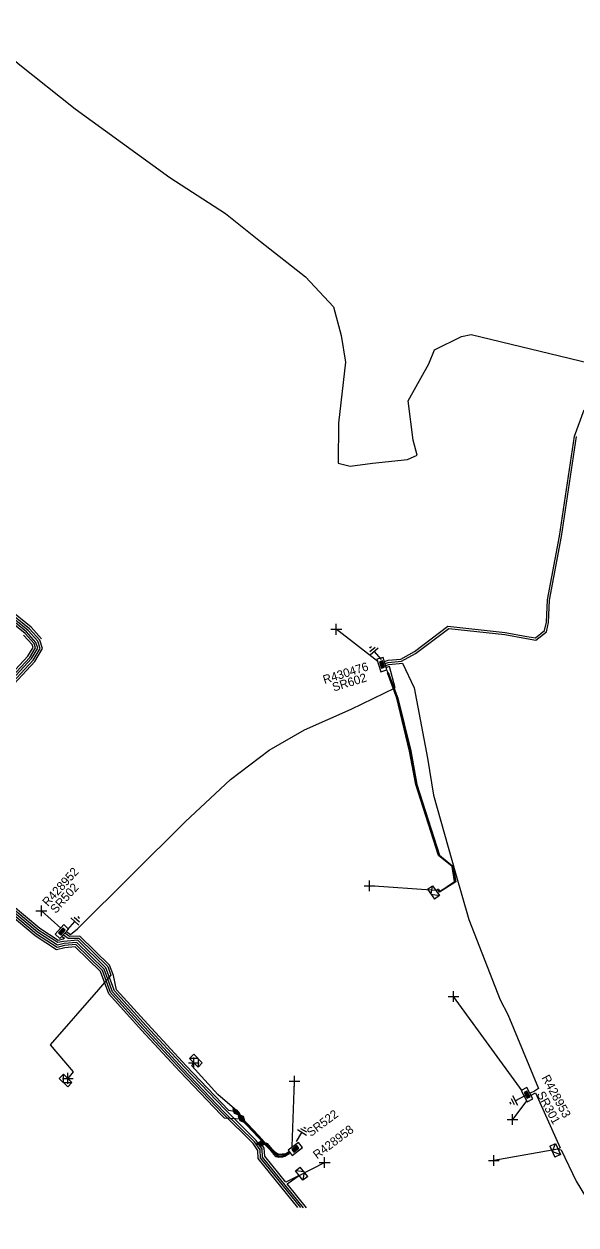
# Model space of a CAD drawing. Extents: x -540466 to -537383, y -1184038 to -1179972.
# Drawn here: x -537625.3 to -537561.4, y -1180991.5 to -1180852.4 of the extents above; entities that cross this region are included whole.
import ezdxf

# ---------------------------------------------------------------- set-up
doc = ezdxf.new("R2010")
doc.units = 0
for name, color, linetype in [('Vrstva 1', 7, 'Continuous'), ('Vrstva 14', 7, 'Continuous'), ('Vrstva 15', 7, 'Continuous'), ('Vrstva 19', 7, 'Continuous'), ('Vrstva 20', 7, 'Continuous'), ('Vrstva 28', 7, 'Continuous'), ('Vrstva 29', 7, 'Continuous'), ('Vrstva 30', 7, 'Continuous'), ('Vrstva 31', 7, 'Continuous'), ('Vrstva 34', 7, 'Continuous'), ('Vrstva 4', 7, 'Continuous'), ('Vrstva 5', 7, 'Continuous'), ('Vrstva 52', 7, 'Continuous'), ('Vrstva 59', 7, 'Continuous'), ('Vrstva 8', 7, 'Continuous'), ('Vrstva 9', 7, 'Continuous')]:
    doc.layers.add(name, color=color, linetype=linetype)

# ---------------------------------------------------------------- blocks, each defined once
blk = doc.blocks.new('NN870')
at = {"layer": 'Vrstva 4'}
for points in [[(0, -0.25), (0.5, 0), (0, 0.25), (-0.5, 0), (0, -0.25)], [(0.37, 0), (0, 0.19), (-0.36, 0), (0, -0.19), (0.37, 0)], [(0.24, 0), (0, 0.12), (-0.25, 0), (0, -0.12), (0.24, 0)], [(0.12, 0), (0, 0.06), (-0.13, 0), (0, -0.06), (0.12, 0)]]:
    blk.add_lwpolyline(points, dxfattribs=at)
blk = doc.blocks.new('NN800')
at = {"layer": 'Vrstva 1'}
for points in [[(-0.44, 0.44), (0.44, -0.44)], [(-0.44, -0.44), (0.44, 0.44)]]:
    blk.add_lwpolyline(points, dxfattribs=at)
blk = doc.blocks.new('NN620')
at = {"layer": 'Vrstva 8'}
for points in [[(0.75, 0), (-0.75, 0)], [(-0.75, 0), (-0.75, -0.75)], [(0.75, -0.75), (0.75, 0)], [(-0.75, -0.75), (0.75, -0.75)], [(0.37, -0.18), (-0.38, -0.18)], [(-0.38, -0.18), (-0.38, -0.56)], [(-0.38, -0.56), (0.37, -0.56)], [(0.32, -0.23), (-0.33, -0.23)], [(-0.33, -0.23), (-0.33, -0.51)], [(-0.33, -0.51), (0.32, -0.51)], [(0.27, -0.27), (-0.28, -0.27)], [(-0.28, -0.27), (-0.28, -0.46)], [(-0.28, -0.46), (0.27, -0.46)], [(0.23, -0.32), (-0.23, -0.32)], [(-0.23, -0.32), (-0.23, -0.42)], [(-0.23, -0.42), (0.23, -0.42)], [(-0.19, -0.37), (0.19, -0.37)], [(0.23, -0.42), (0.23, -0.32)], [(0.27, -0.46), (0.27, -0.27)], [(0.32, -0.51), (0.32, -0.23)], [(0.37, -0.56), (0.37, -0.18)]]:
    blk.add_lwpolyline(points, dxfattribs=at)
blk = doc.blocks.new('NN630')
at = {"layer": 'Vrstva 9'}
for points in [[(0, -0.7), (-0.7, 0)], [(-0.7, -0.7), (-0.7, 0), (0.7, 0), (0.7, -0.7)], [(-0.7, -0.7), (0.7, -0.7)], [(0, -0.7), (0.7, 0)]]:
    blk.add_lwpolyline(points, dxfattribs=at)
blk = doc.blocks.new('NN810')
at = {"layer": 'Vrstva 14'}
for points in [[(0, -0.64), (0, -1.89)], [(0.63, -1.89), (-0.62, -1.89)], [(0.39, -2.2), (-0.4, -2.2)], [(0, -2.52), (-0.12, -2.52)], [(0.14, -2.52), (0, -2.52)]]:
    blk.add_lwpolyline(points, dxfattribs=at)

msp = doc.modelspace()

# ---------------------------------------------------------------- linework, layer by layer
at = {"layer": 'Vrstva 20'}
for points in [[(-537583.19, -1180927.55), (-537583.11, -1180927.52), (-537581.99, -1180930.47), (-537580.51, -1180936.59), (-537579.78, -1180940.47), (-537577.19, -1180948.65), (-537575.63, -1180949.94), (-537575.3, -1180951.77), (-537577.17, -1180952.96), (-537577.36, -1180952.66), (-537577.29, -1180952.61), (-537577.15, -1180952.86), (-537575.42, -1180951.73), (-537575.72, -1180950), (-537577.28, -1180948.71), (-537579.9, -1180940.48), (-537580.63, -1180936.6), (-537582.1, -1180930.49)], [(-537594.71, -1180983.16), (-537594.65, -1180983.2), (-537594.9, -1180983.35), (-537595.41, -1180983.41), (-537595.89, -1180983.33), (-537596.33, -1180983.07), (-537596.63, -1180982.76), (-537597.16, -1180982.14), (-537597.31, -1180982.08), (-537597.29, -1180982.02), (-537597.12, -1180982.08), (-537596.57, -1180982.72), (-537596.29, -1180983.01), (-537595.87, -1180983.27), (-537595.41, -1180983.33), (-537594.92, -1180983.29)], [(-537594.68, -1180983.14), (-537594.95, -1180983.3), (-537595.39, -1180983.35), (-537595.81, -1180983.39), (-537596.41, -1180983.11), (-537596.39, -1180983.05), (-537595.79, -1180983.31), (-537594.97, -1180983.24), (-537594.72, -1180983.08)], [(-537594.66, -1180983.18), (-537594.62, -1180983.23), (-537594.88, -1180983.4), (-537595.41, -1180983.59), (-537595.9, -1180983.52), (-537596.3, -1180983.29), (-537596.26, -1180983.23), (-537595.88, -1180983.46), (-537595.41, -1180983.51), (-537594.91, -1180983.34)], [(-537594.66, -1180983.26), (-537594.58, -1180983.29), (-537595.07, -1180983.6), (-537595.36, -1180983.68), (-537595.77, -1180983.7), (-537596.11, -1180983.61), (-537596.09, -1180983.55), (-537595.77, -1180983.62), (-537595.38, -1180983.6), (-537595.09, -1180983.54), (-537594.88, -1180983.4)]]:
    msp.add_lwpolyline(points, close=True, dxfattribs=at)
at = {"layer": 'Vrstva 5'}
for points in [[(-537632.14, -1180851.56), (-537625.93, -1180856.94), (-537619.35, -1180862.2), (-537608.37, -1180870.14), (-537601.95, -1180874.32), (-537597.9, -1180877.55), (-537592.69, -1180881.66), (-537589.44, -1180885.15), (-537588.55, -1180888.46), (-537588.06, -1180891.53), (-537588.86, -1180898.63), (-537588.89, -1180903.25), (-537587.5, -1180903.59), (-537584.93, -1180903.26), (-537580.87, -1180902.83), (-537579.74, -1180902.31), (-537580.22, -1180900.57), (-537580.81, -1180896.03), (-537578.41, -1180891.75), (-537577.75, -1180890.11), (-537574.64, -1180888.58), (-537573.51, -1180888.33), (-537558.66, -1180891.92)], [(-537620.87, -1180958.09), (-537620.6, -1180958.27), (-537620.74, -1180958.42), (-537621.31, -1180958.55), (-537623.44, -1180957.17), (-537628.44, -1180953.01), (-537634.25, -1180948.27), (-537638.2, -1180944.7), (-537638.38, -1180944), (-537636.04, -1180939.84), (-537633.8, -1180936.71), (-537630.8, -1180933.52), (-537624.01, -1180926.21), (-537623.11, -1180924.74), (-537623.45, -1180923.75), (-537624.63, -1180922.45), (-537632.65, -1180915.95), (-537641.32, -1180908.1), (-537647.5, -1180902.69), (-537651.24, -1180900.79), (-537651.78, -1180897.08), (-537651.2, -1180895.56)], [(-537623.23, -1180923.61), (-537624.46, -1180922.27), (-537632.48, -1180915.76), (-537641.16, -1180907.91), (-537647.36, -1180902.48), (-537651.02, -1180900.63), (-537651.53, -1180897.11), (-537651, -1180895.73)], [(-537583.53, -1180926.22), (-537583.13, -1180926.09), (-537581.66, -1180925.96), (-537580.08, -1180925.08), (-537576.19, -1180922.13), (-537569.56, -1180922.85), (-537567.08, -1180923.33), (-537566.07, -1180923.5), (-537565.02, -1180922.64), (-537564.79, -1180921.68), (-537564.68, -1180919.09), (-537563.29, -1180911.7), (-537561.54, -1180900.11), (-537560.41, -1180897.05)], [(-537583.46, -1180926.46), (-537583.11, -1180926.34), (-537581.58, -1180926.2), (-537579.95, -1180925.29), (-537576.11, -1180922.39), (-537569.6, -1180923.09), (-537567.12, -1180923.57), (-537566.01, -1180923.76), (-537564.8, -1180922.78), (-537564.54, -1180921.72), (-537564.44, -1180919.11), (-537563.05, -1180911.74), (-537561.3, -1180900.17)], [(-537631.34, -1180933), (-537624.61, -1180925.75), (-537623.93, -1180924.65), (-537624.11, -1180924.14), (-537625.15, -1180922.99), (-537633.13, -1180916.52)], [(-537631.16, -1180933.18), (-537624.41, -1180925.9), (-537623.66, -1180924.68), (-537623.89, -1180924.01), (-537624.98, -1180922.81), (-537632.97, -1180916.32)], [(-537630.98, -1180933.34), (-537624.21, -1180926.06), (-537623.38, -1180924.71), (-537623.67, -1180923.88), (-537624.8, -1180922.63), (-537632.81, -1180916.14)], [(-537631.53, -1180932.83), (-537624.81, -1180925.6), (-537624.21, -1180924.61), (-537624.33, -1180924.27), (-537625.32, -1180923.18)], [(-537583.39, -1180926.7), (-537583.03, -1180926.58), (-537581.47, -1180926.44), (-537580.1, -1180929.28), (-537578.56, -1180937.44), (-537577.88, -1180941.71), (-537575.32, -1180950.77), (-537573.78, -1180956.14), (-537570.17, -1180965.44), (-537569.27, -1180967.12), (-537565.71, -1180975.7), (-537566.19, -1180976), (-537566.69, -1180976.24)], [(-537620.36, -1180957.53), (-537619.88, -1180957.86), (-537619.08, -1180957.19), (-537606.61, -1180944.81), (-537601.38, -1180939.9), (-537596.9, -1180936.51), (-537592.79, -1180934.15), (-537587.4, -1180931.77), (-537582.29, -1180929.28), (-537582.97, -1180926.82), (-537583.31, -1180926.94)], [(-537594.52, -1180983.15), (-537594.89, -1180983.37), (-537595.41, -1180983.55), (-537595.89, -1180983.49), (-537596.28, -1180983.26), (-537597.12, -1180982.48), (-537598.16, -1180981.33), (-537600.12, -1180979.25), (-537602.05, -1180979.16), (-537602.48, -1180978.73), (-537607.23, -1180973.75), (-537611.68, -1180968.94), (-537615.46, -1180964.73), (-537616.41, -1180962.16), (-537619.35, -1180959.28), (-537620.53, -1180959.4), (-537621.5, -1180959.62), (-537623.99, -1180958.01), (-537629.08, -1180953.78)], [(-537593.58, -1180989.49), (-537598.15, -1180983.83), (-537598.2, -1180982.88), (-537598.76, -1180982.06), (-537602.3, -1180978.56), (-537607.05, -1180973.58), (-537611.5, -1180968.77), (-537615.24, -1180964.6), (-537616.2, -1180962.02), (-537619.26, -1180959.02), (-537620.57, -1180959.15), (-537621.45, -1180959.35), (-537623.84, -1180957.81), (-537628.92, -1180953.59)], [(-537593.24, -1180989.51), (-537597.9, -1180983.74), (-537597.95, -1180982.8), (-537598.57, -1180981.9), (-537602.12, -1180978.39), (-537606.87, -1180973.41), (-537611.31, -1180968.6), (-537615.01, -1180964.51), (-537615.98, -1180961.88), (-537619.15, -1180958.77), (-537620.63, -1180958.91), (-537621.41, -1180959.08), (-537623.71, -1180957.6), (-537628.76, -1180953.4)], [(-537592.91, -1180989.53), (-537597.66, -1180983.65), (-537597.7, -1180982.72), (-537598.38, -1180981.74), (-537602, -1180978.15), (-537606.69, -1180973.23), (-537611.13, -1180968.44), (-537614.8, -1180964.37), (-537615.78, -1180961.73), (-537619.04, -1180958.53), (-537620.68, -1180958.66), (-537621.37, -1180958.8), (-537623.57, -1180957.38), (-537628.6, -1180953.2)], [(-537594.5, -1180983.27), (-537594.58, -1180983.25), (-537595.08, -1180983.57), (-537595.37, -1180983.64), (-537595.77, -1180983.66), (-537596.1, -1180983.58), (-537597.32, -1180982.13), (-537598.11, -1180981.24), (-537600.75, -1180978.41), (-537601.56, -1180978.25), (-537606.51, -1180973.06), (-537610.94, -1180968.27), (-537614.56, -1180964.26), (-537614.92, -1180962.6), (-537615.37, -1180961.43), (-537618.82, -1180958.04), (-537619.99, -1180958.08), (-537620.53, -1180957.71)], [(-537566.57, -1180976.46), (-537566.07, -1180976.22), (-537563.21, -1180982.57), (-537563.47, -1180982.72), (-537563.1, -1180982.82), (-537561.35, -1180986.43), (-537559.29, -1180989.82), (-537558.31, -1180991.52)], [(-537592.57, -1180989.55), (-537594.82, -1180986.77), (-537593.41, -1180985.79), (-537594.97, -1180986.57), (-537597.41, -1180983.55), (-537597.46, -1180982.63), (-537597.83, -1180982.09), (-537597.3, -1180982.05), (-537597.14, -1180982.11), (-537596.6, -1180982.74), (-537596.31, -1180983.03), (-537595.88, -1180983.3), (-537595.41, -1180983.37), (-537594.91, -1180983.32), (-537594.55, -1180983.1)]]:
    msp.add_lwpolyline(points, dxfattribs=at)
at = {"layer": 'Vrstva 52'}
for points in [[(-537583.26, -1180927.22), (-537583.14, -1180927.56), (-537582.05, -1180930.49), (-537580.57, -1180936.6), (-537579.84, -1180940.48), (-537577.24, -1180948.67), (-537575.68, -1180949.96), (-537575.36, -1180951.75), (-537577.16, -1180952.91), (-537577.34, -1180952.61), (-537577.58, -1180952.78)], [(-537620.7, -1180957.9), (-537620.15, -1180958.28), (-537618.93, -1180958.29), (-537615.58, -1180961.58), (-537615.2, -1180962.56), (-537616.63, -1180964.23), (-537622.25, -1180970.63), (-537619.58, -1180973.77), (-537620.21, -1180974.53)], [(-537594.66, -1180983), (-537594.67, -1180983.09), (-537594.96, -1180983.27), (-537595.8, -1180983.35), (-537596.4, -1180983.08), (-537598.09, -1180981.2), (-537600.04, -1180979.12), (-537600.36, -1180978.54), (-537602.84, -1180976.4), (-537605.83, -1180973.08), (-537605.7, -1180972.79), (-537605.62, -1180972.73)]]:
    msp.add_lwpolyline(points, dxfattribs=at)
at = {"layer": 'Vrstva 59'}
for points in [[(-537584.3, -1180926.23), (-537589.12, -1180922.5)], [(-537577.58, -1180952.78), (-537585.27, -1180952.22)], [(-537621, -1180957.11), (-537623.26, -1180955.13)], [(-537567.62, -1180975.98), (-537575.55, -1180965.06)], [(-537594.23, -1180982.42), (-537593.97, -1180974.86)], [(-537567.08, -1180977.11), (-537568.73, -1180979.29)], [(-537563.47, -1180982.72), (-537570.89, -1180984.05)], [(-537593.41, -1180985.79), (-537590.47, -1180984.28)]]:
    msp.add_lwpolyline(points, dxfattribs=at)

# ---------------------------------------------------------------- block references
at = {"layer": 'Vrstva 15'}
for p, rotation in [((-537583.48, -1180926.47), -138.70782506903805), ((-537620.62, -1180957.77), 138.54644170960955), ((-537566.71, -1180976.25), -62.6064750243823), ((-537594.08, -1180982.4), 148.41165841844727)]:
    msp.add_blockref('NN810', p, dxfattribs=dict(at, rotation=rotation))
at = {"layer": 'Vrstva 19'}
for p, rotation in [((-537600.75, -1180978.41), -46.989363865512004), ((-537600.12, -1180979.25), -46.70135548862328), ((-537600.04, -1180979.12), -46.847611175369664), ((-537597.83, -1180982.09), 4.158922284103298)]:
    msp.add_blockref('NN870', p, dxfattribs=dict(at, rotation=rotation))
at = {"layer": 'Vrstva 28'}
for p, rotation in [((-537583.48, -1180926.47), -72.73257495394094), ((-537620.62, -1180957.78), -132.1912388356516), ((-537566.71, -1180976.25), -61.567999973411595), ((-537594.08, -1180982.4), 37.02204733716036)]:
    msp.add_blockref('NN620', p, dxfattribs=dict(at, rotation=rotation))
at = {"layer": 'Vrstva 31'}
for p, rotation in [((-537577.58, -1180952.78), -55.18992221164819), ((-537605.62, -1180972.73), 135.02603604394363), ((-537620.21, -1180974.53), -44.972644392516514), ((-537563.47, -1180982.72), -65.33879166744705), ((-537593.41, -1180985.79), 127.84004710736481)]:
    msp.add_blockref('NN630', p, dxfattribs=dict(at, rotation=rotation))
at = {"layer": 'Vrstva 34'}
for p, rotation in [((-537589.12, -1180922.5), 45), ((-537585.27, -1180952.22), 45), ((-537623.26, -1180955.13), 45), ((-537575.55, -1180965.06), 45), ((-537605.62, -1180972.73), 45.00000009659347), ((-537620.21, -1180974.53), 45), ((-537593.97, -1180974.86), 45), ((-537568.73, -1180979.29), 45.00000009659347), ((-537590.47, -1180984.28), 45), ((-537570.89, -1180984.05), 45)]:
    msp.add_blockref('NN800', p, dxfattribs=dict(at, rotation=rotation))

# ---------------------------------------------------------------- texts
at = {"layer": 'Vrstva 29'}
for s, rotation, p in [('R430476', 17.267, (-537590.49, -1180928.84)), ('R428952', 47.809, (-537622.51, -1180954.67)), ('R428953', 298.432, (-537565.38, -1180974.45)), ('R428958', 37.022, (-537591.34, -1180983.93))]:
    msp.add_text(s, height=1, rotation=rotation, dxfattribs=at).set_placement(p)
at = {"layer": 'Vrstva 30'}
for s, rotation, p in [('SR602', 17.267, (-537589.41, -1180929.72)), ('SR502', 47.809, (-537621.6, -1180955.5)), ('SR301', 298.432, (-537565.95, -1180976.36)), ('SR522', 37.022, (-537592.06, -1180981.34))]:
    msp.add_text(s, height=1, rotation=rotation, dxfattribs=at).set_placement(p)

doc.saveas('drawing.dxf')
